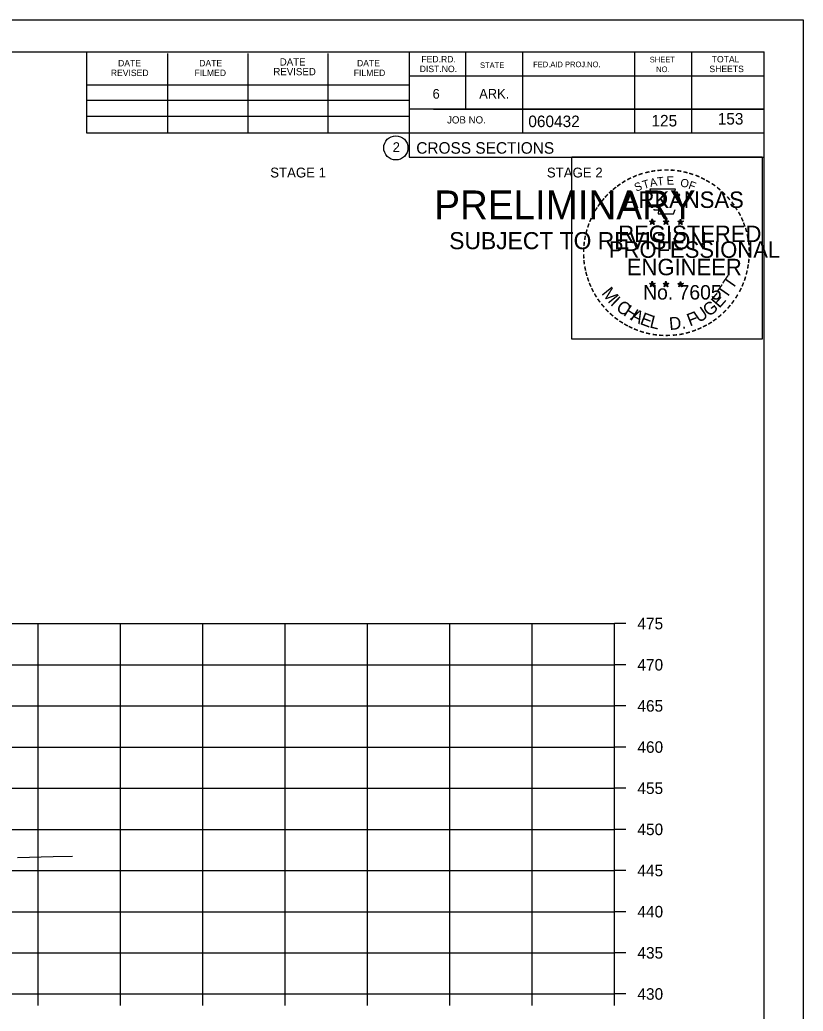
# Model space of a CAD drawing. Extents: x 1538688 to 1540766, y 656250 to 671912.
# Drawn here: x 1538926 to 1539021.1, y 667097.7 to 667218.1 of the extents above; entities that cross this region are included whole.
import ezdxf

# ---------------------------------------------------------------- set-up
doc = ezdxf.new("R2010")
doc.units = 0
for name, color, linetype in [('18', 7, 'Continuous'), ('22', 7, 'Continuous'), ('26', 7, 'Continuous'), ('7', 7, 'Continuous'), ('8', 7, 'Continuous'), ('9', 7, 'Continuous'), ('Borings', 7, 'Continuous'), ('Default', 7, 'Continuous'), ('Horizontal Alignment', 7, 'Continuous'), ('RipRap', 7, 'Continuous')]:
    doc.layers.add(name, color=color, linetype=linetype)

msp = doc.modelspace()

# ---------------------------------------------------------------- linework, layer by layer
at = {"layer": '18'}
msp.add_lwpolyline([(1538925.67, 667116.38), (1538930.02, 667116.48), (1538932.37, 667116.53)], dxfattribs=at)
at = {"layer": '22'}
for p, q in [((1538718.18, 667144.78), (1538998.18, 667144.78)), ((1538928.18, 667099.78), (1538928.18, 667144.78)), ((1538938.18, 667099.78), (1538938.18, 667144.78)), ((1538948.18, 667099.78), (1538948.18, 667144.78)), ((1538958.18, 667099.78), (1538958.18, 667144.78)), ((1538968.18, 667099.78), (1538968.18, 667144.78)), ((1538978.18, 667099.78), (1538978.18, 667144.78)), ((1538988.18, 667099.78), (1538988.18, 667144.78)), ((1538998.18, 667099.78), (1538998.18, 667144.78)), ((1538718.18, 667139.78), (1538998.18, 667139.78)), ((1538718.18, 667134.78), (1538998.18, 667134.78)), ((1538718.18, 667129.78), (1538998.18, 667129.78)), ((1538718.18, 667124.78), (1538998.18, 667124.78)), ((1538718.18, 667119.78), (1538998.18, 667119.78)), ((1538718.18, 667114.78), (1538998.18, 667114.78)), ((1538718.18, 667109.78), (1538998.18, 667109.78)), ((1538718.18, 667104.78), (1538998.18, 667104.78)), ((1538718.18, 667099.78), (1538998.18, 667099.78))]:
    msp.add_line(p, q, dxfattribs=at)
at = {"layer": '26'}
msp.add_line((1538687.78, 667218.13), (1539021.11, 667218.13), dxfattribs=at)
for points in [[(1538687.77, 667218.13), (1539021.11, 667218.13), (1539021.11, 667004.8), (1538687.77, 667004.8)], [(1538993.03, 667201.47), (1539016.13, 667201.47), (1539016.13, 667179.32), (1538993.03, 667179.32)]]:
    msp.add_lwpolyline(points, close=True, dxfattribs=at)
at = {"layer": '8'}
for p, q in [((1539002.44, 667193.69), (1539002.79, 667193.58)), ((1539002.44, 667193.69), (1539002.69, 667193.64)), ((1539002.44, 667193.69), (1539002.68, 667193.56)), ((1539002.57, 667193.28), (1539002.79, 667193.58)), ((1539002.79, 667193.94), (1539002.75, 667193.69)), ((1539002.79, 667193.58), (1539002.79, 667193.94)), ((1539002.79, 667193.94), (1539002.84, 667193.69)), ((1539003.13, 667193.69), (1539002.79, 667193.58)), ((1539003, 667193.28), (1539002.79, 667193.58)), ((1539003.13, 667193.69), (1539002.85, 667193.64)), ((1539003, 667193.28), (1539002.86, 667193.57)), ((1539003.13, 667193.69), (1539002.93, 667193.58)), ((1539004.11, 667193.69), (1539004.46, 667193.58)), ((1539004.11, 667193.69), (1539004.36, 667193.64)), ((1539004.11, 667193.69), (1539004.35, 667193.56)), ((1539004.24, 667193.28), (1539004.46, 667193.58)), ((1539004.46, 667193.94), (1539004.42, 667193.69)), ((1539004.46, 667193.58), (1539004.46, 667193.94)), ((1539004.46, 667193.94), (1539004.51, 667193.69)), ((1539004.8, 667193.69), (1539004.46, 667193.58)), ((1539004.67, 667193.28), (1539004.46, 667193.58)), ((1539004.8, 667193.69), (1539004.52, 667193.64)), ((1539004.67, 667193.28), (1539004.53, 667193.57)), ((1539004.8, 667193.69), (1539004.6, 667193.58)), ((1539005.87, 667193.67), (1539006.22, 667193.56)), ((1539005.87, 667193.67), (1539006.13, 667193.63)), ((1539005.87, 667193.67), (1539006.11, 667193.55)), ((1539006.01, 667193.27), (1539006.22, 667193.56)), ((1539006.22, 667193.93), (1539006.18, 667193.68)), ((1539006.22, 667193.56), (1539006.22, 667193.93)), ((1539006.22, 667193.93), (1539006.27, 667193.68)), ((1539006.57, 667193.67), (1539006.22, 667193.56)), ((1539006.43, 667193.27), (1539006.22, 667193.56)), ((1539006.57, 667193.67), (1539006.28, 667193.63)), ((1539006.57, 667193.67), (1539006.36, 667193.57)), ((1539002.57, 667193.28), (1539002.7, 667193.52)), ((1539002.57, 667193.28), (1539002.79, 667193.5)), ((1539003, 667193.28), (1539002.79, 667193.49)), ((1539004.24, 667193.28), (1539004.37, 667193.52)), ((1539004.24, 667193.28), (1539004.46, 667193.5)), ((1539004.67, 667193.28), (1539004.46, 667193.49)), ((1539006.01, 667193.27), (1539006.13, 667193.51)), ((1539006.01, 667193.27), (1539006.22, 667193.48)), ((1539006.43, 667193.27), (1539006.22, 667193.48)), ((1539006.43, 667193.27), (1539006.3, 667193.56)), ((1539002.78, 667186.37), (1539002.74, 667186.12)), ((1539002.78, 667186), (1539002.78, 667186.37)), ((1539002.78, 667186.37), (1539002.83, 667186.12)), ((1539004.45, 667186.37), (1539004.41, 667186.12)), ((1539004.45, 667186), (1539004.45, 667186.37)), ((1539004.45, 667186.37), (1539004.5, 667186.12)), ((1539006.22, 667186.36), (1539006.18, 667186.11)), ((1539006.22, 667185.99), (1539006.22, 667186.36)), ((1539006.22, 667186.36), (1539006.27, 667186.11)), ((1539002.43, 667186.11), (1539002.78, 667186)), ((1539002.43, 667186.11), (1539002.69, 667186.07)), ((1539002.43, 667186.11), (1539002.67, 667185.99)), ((1539002.57, 667185.71), (1539002.78, 667186)), ((1539002.57, 667185.71), (1539002.69, 667185.95)), ((1539002.57, 667185.71), (1539002.78, 667185.92)), ((1539003.13, 667186.11), (1539002.78, 667186)), ((1539003, 667185.71), (1539002.78, 667186)), ((1539003, 667185.71), (1539002.78, 667185.92)), ((1539003.13, 667186.11), (1539002.84, 667186.06)), ((1539003, 667185.71), (1539002.86, 667186)), ((1539003.13, 667186.11), (1539002.93, 667186.01)), ((1539004.1, 667186.11), (1539004.45, 667186)), ((1539004.1, 667186.11), (1539004.36, 667186.07)), ((1539004.1, 667186.11), (1539004.34, 667185.99)), ((1539004.24, 667185.71), (1539004.45, 667186)), ((1539004.24, 667185.71), (1539004.36, 667185.95)), ((1539004.24, 667185.71), (1539004.45, 667185.92)), ((1539004.8, 667186.11), (1539004.45, 667186)), ((1539004.67, 667185.71), (1539004.45, 667186)), ((1539004.67, 667185.71), (1539004.45, 667185.92)), ((1539004.8, 667186.11), (1539004.51, 667186.06)), ((1539004.67, 667185.71), (1539004.53, 667186)), ((1539004.8, 667186.11), (1539004.6, 667186.01)), ((1539005.87, 667186.1), (1539006.22, 667185.99)), ((1539005.87, 667186.1), (1539006.12, 667186.06)), ((1539005.87, 667186.1), (1539006.11, 667185.98)), ((1539006, 667185.7), (1539006.22, 667185.99)), ((1539006, 667185.7), (1539006.13, 667185.94)), ((1539006, 667185.7), (1539006.22, 667185.91)), ((1539006.57, 667186.1), (1539006.22, 667185.99)), ((1539006.43, 667185.7), (1539006.22, 667185.99)), ((1539006.43, 667185.7), (1539006.22, 667185.91)), ((1539006.57, 667186.1), (1539006.28, 667186.05)), ((1539006.43, 667185.7), (1539006.3, 667185.99)), ((1539006.57, 667186.1), (1539006.36, 667186))]:
    msp.add_line(p, q, dxfattribs=at)
for points in [[(1539002.48, 667197.56), (1539002.75, 667196.74)], [(1539005.99, 667196.64), (1539006.13, 667196.93), (1539005.45, 667196.9), (1539005.6, 667197.56), (1539002.48, 667197.56)], [(1539002.97, 667195.14), (1539002.97, 667195.05), (1539003.53, 667195.04), (1539003.48, 667194.56), (1539005.35, 667194.56), (1539005.55, 667195.1)], [(1539002.79, 667193.94), (1539003, 667193.28), (1539002.44, 667193.69), (1539003.13, 667193.69), (1539002.57, 667193.28), (1539002.79, 667193.94)], [(1539004.46, 667193.94), (1539004.67, 667193.28), (1539004.11, 667193.69), (1539004.8, 667193.69), (1539004.24, 667193.28), (1539004.46, 667193.94)], [(1539006.22, 667193.93), (1539006.43, 667193.27), (1539005.87, 667193.67), (1539006.57, 667193.67), (1539006.01, 667193.27), (1539006.22, 667193.93)], [(1539002.78, 667186.37), (1539003, 667185.71), (1539002.43, 667186.11), (1539003.13, 667186.11), (1539002.57, 667185.71), (1539002.78, 667186.37)], [(1539004.45, 667186.37), (1539004.67, 667185.71), (1539004.1, 667186.11), (1539004.8, 667186.11), (1539004.24, 667185.71), (1539004.45, 667186.37)], [(1539006.22, 667186.36), (1539006.43, 667185.7), (1539005.87, 667186.1), (1539006.57, 667186.1), (1539006, 667185.7), (1539006.22, 667186.36)]]:
    msp.add_lwpolyline(points, dxfattribs=at)
for centre, radius in [((1539002.79, 667193.58), 0.172), ((1539002.79, 667193.58), 0.145), ((1539002.79, 667193.58), 0.116), ((1539002.79, 667193.58), 0.0991), ((1539002.79, 667193.58), 0.0747), ((1539002.79, 667193.58), 0.0495), ((1539002.79, 667193.58), 0.0296), ((1539004.46, 667193.58), 0.172), ((1539004.46, 667193.58), 0.145), ((1539004.46, 667193.58), 0.116), ((1539004.46, 667193.58), 0.0991), ((1539004.46, 667193.58), 0.0747), ((1539004.46, 667193.58), 0.0495), ((1539004.46, 667193.58), 0.0296), ((1539006.22, 667193.56), 0.172), ((1539006.22, 667193.56), 0.145), ((1539006.22, 667193.56), 0.116), ((1539006.22, 667193.56), 0.0991), ((1539006.22, 667193.56), 0.0747), ((1539006.22, 667193.56), 0.0495), ((1539006.22, 667193.56), 0.0296), ((1539002.78, 667186), 0.172), ((1539002.78, 667186), 0.145), ((1539002.78, 667186), 0.116), ((1539002.78, 667186), 0.0991), ((1539002.78, 667186), 0.0747), ((1539002.78, 667186), 0.0495), ((1539002.78, 667186), 0.0296), ((1539004.45, 667186), 0.172), ((1539004.45, 667186), 0.145), ((1539004.45, 667186), 0.116), ((1539004.45, 667186), 0.0991), ((1539004.45, 667186), 0.0747), ((1539004.45, 667186), 0.0495), ((1539004.45, 667186), 0.0296), ((1539006.22, 667185.99), 0.172), ((1539006.22, 667185.99), 0.145), ((1539006.22, 667185.99), 0.116), ((1539006.22, 667185.99), 0.0991), ((1539006.22, 667185.99), 0.0747), ((1539006.22, 667185.99), 0.0495), ((1539006.22, 667185.99), 0.0296)]:
    msp.add_circle(centre, radius, dxfattribs=at)
at = {"layer": 'Borings'}
for p, q in [((1538998.18, 667099.78), (1538998.18, 667144.78)), ((1538999.58, 667144.78), (1538998.18, 667144.78)), ((1538999.58, 667139.78), (1538998.18, 667139.78)), ((1538999.58, 667134.78), (1538998.18, 667134.78)), ((1538999.58, 667129.78), (1538998.18, 667129.78)), ((1538999.58, 667124.78), (1538998.18, 667124.78)), ((1538999.58, 667119.78), (1538998.18, 667119.78)), ((1538999.58, 667114.78), (1538998.18, 667114.78)), ((1538999.58, 667109.78), (1538998.18, 667109.78)), ((1538999.58, 667104.78), (1538998.18, 667104.78)), ((1538718.18, 667099.78), (1538998.18, 667099.78)), ((1538928.18, 667098.38), (1538928.18, 667099.78)), ((1538938.18, 667098.38), (1538938.18, 667099.78)), ((1538948.18, 667098.38), (1538948.18, 667099.78)), ((1538958.18, 667098.38), (1538958.18, 667099.78)), ((1538968.18, 667098.38), (1538968.18, 667099.78)), ((1538978.18, 667098.38), (1538978.18, 667099.78)), ((1538988.18, 667098.38), (1538988.18, 667099.78)), ((1538998.18, 667098.38), (1538998.18, 667099.78)), ((1538999.58, 667099.78), (1538998.18, 667099.78))]:
    msp.add_line(p, q, dxfattribs=at)
at = {"layer": 'RipRap'}
for p, q in [((1538700.18, 667214.24), (1539016.36, 667214.24)), ((1538934.1, 667204.36), (1538934.1, 667214.24)), ((1538943.96, 667204.36), (1538943.96, 667214.04)), ((1538953.72, 667204.36), (1538953.72, 667214.04)), ((1538963.4, 667204.36), (1538963.4, 667214.04)), ((1538973.26, 667214.24), (1538973.26, 667201.44)), ((1538980.1, 667214.24), (1538980.1, 667207.3)), ((1538987.04, 667214.24), (1538987.04, 667204.36)), ((1539000.62, 667214.24), (1539000.62, 667204.36)), ((1539007.56, 667214.24), (1539007.56, 667204.36)), ((1539016.36, 667008.78), (1539016.36, 667214.24)), ((1539016.36, 667211.3), (1538973.26, 667211.3)), ((1539016.36, 667211.32), (1539016.36, 667211.32)), ((1538934.1, 667210.22), (1538973.26, 667210.22)), ((1538934.1, 667208.36), (1538973.26, 667208.36)), ((1539016.36, 667207.3), (1538973.26, 667207.3)), ((1538976.22, 667207.3), (1539016.36, 667207.3)), ((1538934.1, 667204.36), (1538934.1, 667206.42)), ((1538934.1, 667206.42), (1538973.26, 667206.42)), ((1539016.36, 667204.36), (1538934.1, 667204.36)), ((1538973.26, 667201.44), (1539016.36, 667201.44))]:
    msp.add_line(p, q, dxfattribs=at)
msp.add_circle((1538971.64, 667202.58), 1.47, dxfattribs=at)

# ---------------------------------------------------------------- texts
at = {"layer": '7'}
for s, p in [('153', (1539010.73, 667205.41)), ('125', (1539002.68, 667205.18))]:
    msp.add_text(s, height=1.4, dxfattribs=at).set_placement(p)
at = {"layer": '8'}
for s, height, rotation, p in [('-', 1.6, 13.6301, (1539001.98, 667198.93)), ('-', 1.6, 10.2193, (1539002.66, 667199.09)), ('-', 1.6, 5.8968, (1539003.38, 667199.2)), ('-', 1.6, 0.1862, (1539004.16, 667199.28)), ('-', 1.6, 357.743, (1539004.88, 667199.26)), ('-', 1.6, 352.1617, (1539005.62, 667199.21)), ('-', 1.6, 347.2049, (1539006.34, 667199.09)), ('-', 1.6, 34.0636, (1538999.36, 667197.74)), ('-', 1.6, 28.7918, (1538999.96, 667198.11)), ('-', 1.6, 24.3072, (1539000.59, 667198.42)), ('S', 1, 21.594, (1539000.83, 667197.24)), ('-', 1.6, 19.1761, (1539001.23, 667198.69)), ('T', 1, 16.4036, (1539001.75, 667197.57)), ('A', 1, 11.2132, (1539002.57, 667197.82)), ('T', 1, 6.0228, (1539003.42, 667197.99)), ('E', 1, 0.8323, (1539004.53, 667198.1)), ('O', 1, 350.4515, (1539006.13, 667197.89)), ('F', 1, 340.0707, (1539007.09, 667197.66)), ('-', 1.6, 342.3362, (1539006.98, 667198.94)), ('-', 1.6, 337.8551, (1539007.71, 667198.72)), ('-', 1.6, 334.1211, (1539008.34, 667198.44)), ('-', 1.6, 329.6409, (1539008.92, 667198.16)), ('-', 1.6, 42.9622, (1538997.88, 667196.55)), ('-', 1.6, 38.9507, (1538998.31, 667196.96)), ('-', 1.6, 36.2317, (1538998.79, 667197.34)), ('ARKANSAS', 2, 360, (1538999.33, 667195.28)), ('-', 1.6, 325.8627, (1539009.57, 667197.8)), ('-', 1.6, 320.5297, (1539010.18, 667197.37)), ('-', 1.6, 315.5786, (1539010.77, 667196.89)), ('-', 1.6, 50.6142, (1538997.03, 667195.58)), ('-', 1.6, 48.423, (1538997.43, 667196.07)), ('-', 1.6, 309.8797, (1539011.34, 667196.34)), ('-', 1.6, 306.6522, (1539011.87, 667195.73)), ('-', 1.6, 58.0706, (1538996.29, 667194.49)), ('-', 1.6, 54.2325, (1538996.61, 667195.01)), ('-', 1.4, 303.6753, (1539012.35, 667195.17)), ('-', 1.6, 299.6684, (1539012.67, 667194.56)), ('-', 1.6, 67.7743, (1538995.72, 667193.26)), ('-', 1.6, 62.8713, (1538995.97, 667193.87)), ('DWB', 0.01, 360, (1539002.77, 667193.57)), ('DWB', 0.01, 360, (1539004.44, 667193.57)), ('DWB', 0.01, 360, (1539006.21, 667193.56)), ('-', 1.6, 294.6628, (1539013, 667193.95)), ('-', 1.6, 75.461, (1538995.3, 667191.92)), ('-', 1.6, 72.3945, (1538995.5, 667192.63)), ('REGISTERED', 2, 360, (1538998.65, 667191.13)), ('-', 1.6, 290.5728, (1539013.25, 667193.37)), ('-', 1.6, 285.1233, (1539013.49, 667192.79)), ('-', 1.6, 85.1863, (1538995.09, 667190.51)), ('-', 1.6, 81.2013, (1538995.17, 667191.21)), ('PROFESSIONAL', 2, 360, (1538997.51, 667189.22)), ('-', 1.6, 280.5493, (1539013.69, 667192.05)), ('-', 1.6, 276.5962, (1539013.85, 667191.28)), ('-', 1.6, 89.0622, (1538995.07, 667189.81)), ('-', 1.6, 274.3301, (1539013.91, 667190.56)), ('-', 1.6, 94.1959, (1538995.1, 667189.09)), ('-', 1.6, 98.9479, (1538995.17, 667188.42)), ('ENGINEER', 2, 360, (1538999.69, 667187.1)), ('-', 1.6, 263.5172, (1539013.93, 667189.26)), ('-', 1.6, 269.9407, (1539013.94, 667189.93)), ('-', 1.6, 101.7149, (1538995.31, 667187.69)), ('-', 1.6, 105.4578, (1538995.47, 667187.09)), ('-', 1.6, 255.7626, (1539013.74, 667187.93)), ('-', 1.6, 260.9953, (1539013.85, 667188.61)), ('-', 1.6, 109.0874, (1538995.69, 667186.46)), ('T', 1.54, 55.055, (1539012.5, 667185.27)), ('-', 1.6, 252.8681, (1539013.56, 667187.21)), ('-', 1.6, 114.0643, (1538995.94, 667185.87)), ('-', 1.6, 115.7289, (1538996.24, 667185.25)), ('M', 1.54, 308.9175, (1538996.55, 667184.89)), ('No. 7605', 1.757, 360, (1539001.67, 667184.15)), ('DWB', 0.01, 360, (1539002.77, 667186)), ('DWB', 0.01, 360, (1539004.44, 667186)), ('DWB', 0.01, 360, (1539006.2, 667185.99)), ('T', 1.54, 55.055, (1539011.77, 667184.15)), ('-', 1.6, 244.6197, (1539013.08, 667185.91)), ('-', 1.6, 247.8887, (1539013.34, 667186.54)), ('-', 1.6, 120.4471, (1538996.6, 667184.66)), ('-', 1.6, 125.8934, (1538997, 667184.1)), ('I', 1.54, 316.4636, (1538997.6, 667183.57)), ('C', 1.54, 324.0197, (1538998.27, 667182.95)), ('E', 1.54, 48.7313, (1539010.93, 667183.02)), ('-', 1.6, 233.8452, (1539012.28, 667184.5)), ('-', 1.6, 239.0712, (1539012.68, 667185.15)), ('-', 1.6, 130.7181, (1538997.47, 667183.55)), ('-', 1.6, 134.2238, (1538997.98, 667183)), ('H', 1.54, 327.5342, (1538999.18, 667182.3)), ('A', 1.54, 332.5513, (1539000.03, 667181.76)), ('F', 1.54, 20.8202, (1539007.34, 667180.87)), ('U', 1.54, 34.4052, (1539008.47, 667181.27)), ('G', 1.54, 38.2173, (1539009.67, 667182)), ('-', 1.6, 225.7653, (1539011.37, 667183.37)), ('-', 1.6, 231.2538, (1539011.85, 667183.94)), ('-', 1.6, 138.9338, (1538998.51, 667182.54)), ('-', 1.6, 144.6463, (1538999.06, 667182.13)), ('-', 1.6, 148.0898, (1538999.63, 667181.76)), ('E', 1.54, 339.2068, (1539001.19, 667181.2)), ('L', 1.54, 346.2929, (1539002.38, 667180.77)), ('D.', 1.54, 5.2602, (1539004.89, 667180.44)), ('-', 1.6, 215.7363, (1539010.3, 667182.39)), ('-', 1.6, 221.0851, (1539010.85, 667182.86)), ('-', 1.6, 151.5704, (1539000.2, 667181.44)), ('-', 1.6, 154.6002, (1539000.73, 667181.19)), ('-', 1.6, 158.5612, (1539001.35, 667180.94)), ('-', 1.6, 162.7983, (1539002.04, 667180.72)), ('-', 1.6, 200.7184, (1539007.97, 667181.07)), ('-', 1.6, 204.2516, (1539008.59, 667181.34)), ('-', 1.6, 207.3568, (1539009.21, 667181.66)), ('-', 1.6, 212.2491, (1539009.77, 667182)), ('-', 1.6, 167.5555, (1539002.75, 667180.56)), ('-', 1.6, 173.1155, (1539003.52, 667180.45)), ('-', 1.6, 176.5183, (1539004.27, 667180.4)), ('-', 1.6, 181.5918, (1539005.02, 667180.42)), ('-', 1.6, 185.8167, (1539005.83, 667180.49)), ('-', 1.6, 191.2858, (1539006.56, 667180.62)), ('-', 1.6, 195.4743, (1539007.29, 667180.82))]:
    msp.add_text(s, height=height, rotation=rotation, dxfattribs=at).set_placement(p)
at = {"layer": '9'}
for s, height, p in [('PRELIMINARY', 3.5, (1538976.31, 667193.9)), ('DWB', 0.01, (1538977.06, 667195.75)), ('SUBJECT TO REVISION', 2.0751, (1538978.12, 667190.27))]:
    msp.add_text(s, height=height, rotation=360, dxfattribs=at).set_placement(p)
at = {"layer": 'Default'}
for s, p in [('STAGE 1', (1538956.38, 667198.98)), ('STAGE 2', (1538989.98, 667198.98))]:
    msp.add_text(s, height=1.2, dxfattribs=at).set_placement(p)
at = {"layer": 'Horizontal Alignment'}
for s, p in [('475', (1539000.98, 667144.08)), ('470', (1539000.98, 667139.08)), ('465', (1539000.98, 667134.08)), ('460', (1539000.98, 667129.08)), ('455', (1539000.98, 667124.08)), ('450', (1539000.98, 667119.08)), ('445', (1539000.98, 667114.08)), ('440', (1539000.98, 667109.08)), ('435', (1539000.98, 667104.08)), ('430', (1539000.98, 667099.08))]:
    msp.add_text(s, height=1.4, dxfattribs=at).set_placement(p)
at = {"layer": 'RipRap'}
for s, height, p in [('DATE', 0.782, (1538937.9, 667212.48)), ('DATE', 0.782, (1538947.76, 667212.48)), ('DATE', 0.879, (1538957.54, 667212.58)), ('DATE', 0.782, (1538966.92, 667212.48)), ('FED.RD.', 0.782, (1538974.74, 667212.96)), ('STATE', 0.684, (1538981.86, 667212.28)), ('FED.AID PROJ.NO.', 0.684, (1538988.32, 667212.38)), ('SHEET', 0.684, (1539002.48, 667212.96)), ('TOTAL', 0.782, (1539010, 667212.96)), ('REVISED', 0.782, (1538937.02, 667211.3)), ('FILMED', 0.782, (1538947.18, 667211.3)), ('REVISED', 0.879, (1538956.76, 667211.4)), ('FILMED', 0.782, (1538966.52, 667211.3)), ('DIST.NO.', 0.782, (1538974.54, 667211.78)), ('NO.', 0.684, (1539003.26, 667211.78)), ('SHEETS', 0.782, (1539009.72, 667211.78)), ('6', 1.17, (1538976.1, 667208.56)), ('ARK.', 1.172, (1538981.76, 667208.56)), ('JOB NO.', 0.879, (1538977.86, 667205.54)), ('060432', 1.4, (1538987.73, 667205.1)), ('2', 1.17, (1538971.26, 667202.09)), ('CROSS SECTIONS', 1.4, (1538974.12, 667201.87))]:
    msp.add_text(s, height=height, rotation=360, dxfattribs=at).set_placement(p)

doc.saveas('drawing.dxf')
